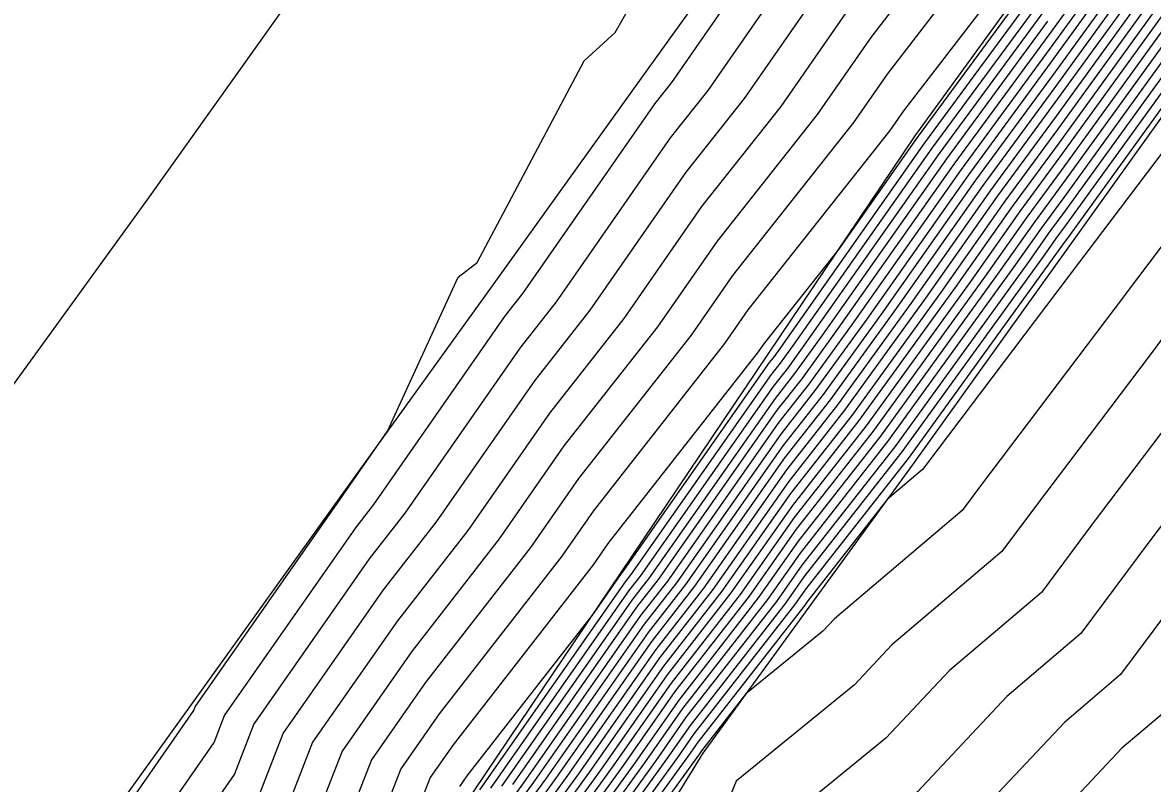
# Model space of a CAD drawing. Extents: x 2188792 to 2191981, y 386090 to 389710.
# Drawn here: x 2189405.91 to 2189448.35, y 386586.49 to 386615.07 of the extents above; entities that cross this region are included whole.
import ezdxf

# ---------------------------------------------------------------- set-up
doc = ezdxf.new("R2010")
doc.units = 0
for name, color, linetype in [('DTM Contours Major', 7, 'Continuous'), ('DTM Contours Minor', 7, 'Continuous'), ('PH Exist DTM Breakline', 7, 'Continuous')]:
    doc.layers.add(name, color=color, linetype=linetype)

msp = doc.modelspace()

# ---------------------------------------------------------------- linework, layer by layer
at = {"layer": 'DTM Contours Major'}
for points in [[(2189401.24, 386573.771), (2189406.865, 386581.189), (2189406.959, 386581.47), (2189412.344, 386589.23), (2189412.398, 386589.368), (2189417.905, 386597.258), (2189417.93, 386597.289), (2189419.624, 386599.72), (2189422.281, 386605.502), (2189422.985, 386606.058), (2189427.005, 386613.638), (2189428.17, 386614.7), (2189432.15, 386621.677)], [(2189440.947, 386618.645), (2189437.771, 386614.512), (2189435.763, 386611.622), (2189432, 386606.863), (2189429.759, 386603.642), (2189426.25, 386599.167), (2189423.813, 386595.67), (2189420.517, 386591.435), (2189417.913, 386587.703), (2189416.168, 386583.213), (2189414.093, 386580.224), (2189412.324, 386574.91), (2189410.847, 386572.963), (2189408.212, 386570.512), (2189404.051, 386566.575)], [(2189446.608, 386616.432), (2189444.556, 386613.594), (2189441.441, 386609.354), (2189437.624, 386603.932), (2189435.717, 386601.295), (2189434.396, 386599.611), (2189430.475, 386594.024), (2189429.265, 386592.473), (2189425.14, 386586.583), (2189424.332, 386585.467)], [(2189444.324, 386616.142), (2189440.07, 386610.352), (2189434.858, 386602.949), (2189434.372, 386602.276), (2189434.035, 386601.847), (2189428.766, 386594.341), (2189428.546, 386594.058), (2189423.073, 386586.245)], [(2189448.211, 386615.779), (2189444.788, 386611.047), (2189442.812, 386608.356), (2189440.389, 386604.916), (2189437.061, 386600.314), (2189434.757, 386597.375), (2189432.183, 386593.708), (2189429.984, 386590.887), (2189427.206, 386586.922), (2189425.665, 386584.792)], [(2189449.813, 386615.126), (2189445.021, 386608.5), (2189444.182, 386607.358), (2189443.155, 386605.899), (2189438.406, 386599.333), (2189435.118, 386595.139), (2189433.891, 386593.391), (2189430.702, 386589.302), (2189429.272, 386587.26), (2189426.999, 386584.118)], [(2189452.659, 386611.912), (2189447.788, 386605.473), (2189446.961, 386604.36), (2189441.937, 386597.72), (2189441.209, 386596.741), (2189436.409, 386592.67), (2189435.974, 386592.208), (2189433.087, 386589.853), (2189431.421, 386587.716), (2189431.339, 386587.598), (2189428.333, 386583.444)], [(2189470.004, 386608.736), (2189467.331, 386607.389), (2189458.584, 386602.35), (2189457.643, 386601.107), (2189453.676, 386595.765), (2189452.417, 386594.102), (2189448.646, 386589.032), (2189447.205, 386587.809), (2189441.894, 386582.156), (2189439.945, 386580.566), (2189438.411, 386576.803), (2189438.614, 386574.416), (2189436.275, 386570.708), (2189436.224, 386569.01), (2189435.572, 386567.536), (2189432.027, 386564.28), (2189431.425, 386562.933), (2189430.71, 386561.621), (2189430.432, 386561.366), (2189428.659, 386561.102), (2189425.412, 386557.134), (2189429.288, 386551.741)]]:
    msp.add_lwpolyline(points, dxfattribs=at)
at = {"layer": 'DTM Contours Minor'}
for points in [[(2189465.399, 386620.976), (2189466.611, 386613.289), (2189465.041, 386611.26), (2189456.214, 386606.175), (2189453.701, 386602.853), (2189450.99, 386599.203), (2189448.225, 386595.549), (2189445.671, 386592.116), (2189442.887, 386589.754), (2189439.526, 386586.176), (2189436.332, 386583.571), (2189433.818, 386577.404), (2189434.15, 386573.491), (2189433.427, 386572.345), (2189433.343, 386569.522), (2189432.258, 386567.07), (2189431.943, 386566.781), (2189430.942, 386564.541), (2189429.753, 386562.36), (2189429.705, 386562.316), (2189429.4, 386562.27), (2189425.05, 386556.954), (2189430.243, 386549.729)], [(2189467.304, 386620.598), (2189468.781, 386611.225), (2189468.216, 386610.493), (2189457.399, 386604.263), (2189455.672, 386601.98), (2189452.333, 386597.484), (2189450.321, 386594.826), (2189447.159, 386590.574), (2189445.046, 386588.781), (2189440.71, 386584.166), (2189438.139, 386582.069), (2189436.115, 386577.103), (2189436.382, 386573.953), (2189434.851, 386571.526), (2189434.783, 386569.266), (2189433.915, 386567.303), (2189431.985, 386565.53), (2189431.183, 386563.737), (2189430.231, 386561.99), (2189430.068, 386561.841), (2189429.029, 386561.686), (2189425.231, 386557.044), (2189429.765, 386550.735)], [(2189403.161, 386573.61), (2189407.957, 386579.933), (2189408.386, 386581.221), (2189413.109, 386588.027), (2189413.501, 386589.035), (2189418.428, 386596.093), (2189419.106, 386596.965), (2189424.052, 386604.061), (2189424.706, 386604.895), (2189429.674, 386612.035), (2189430.298, 386612.824), (2189435.293, 386620.016)], [(2189405.082, 386573.448), (2189409.048, 386578.677), (2189409.812, 386580.972), (2189413.874, 386586.823), (2189414.604, 386588.702), (2189418.95, 386594.929), (2189420.283, 386596.642), (2189424.602, 386602.838), (2189425.969, 386604.582), (2189430.256, 386610.742), (2189431.664, 386612.523), (2189435.912, 386618.64)], [(2189442.246, 386618.153), (2189438.39, 386613.136), (2189437.13, 386611.321), (2189432.581, 386605.57), (2189431.022, 386603.329), (2189426.8, 386597.943), (2189424.989, 386595.346), (2189421.04, 386590.27), (2189419.016, 386587.371), (2189416.933, 386582.009), (2189415.52, 386579.974), (2189413.415, 386573.654), (2189412.768, 386572.801), (2189409.621, 386569.874), (2189404.653, 386565.173)], [(2189443.545, 386617.661), (2189439.01, 386611.76), (2189438.496, 386611.02), (2189433.163, 386604.277), (2189432.285, 386603.016), (2189427.349, 386596.72), (2189426.166, 386595.022), (2189421.562, 386589.106), (2189420.119, 386587.038), (2189417.697, 386580.806), (2189416.947, 386579.725), (2189414.966, 386573.778), (2189414.39, 386572.637), (2189414.385, 386572.601), (2189414.37, 386572.545), (2189413.153, 386571.21), (2189411.031, 386569.237), (2189405.254, 386563.77)], [(2189405.393, 386571.788), (2189407.004, 386573.286), (2189410.14, 386577.422), (2189411.239, 386580.722), (2189414.638, 386585.62), (2189415.707, 386588.369), (2189419.473, 386593.764), (2189421.46, 386596.318), (2189425.151, 386601.614), (2189427.232, 386604.269), (2189430.837, 386609.449), (2189433.031, 386612.223), (2189436.532, 386617.264)], [(2189444.231, 386617.16), (2189439.522, 386610.751), (2189436.561, 386606.546), (2189433.744, 386602.984), (2189433.548, 386602.702), (2189427.899, 386595.496), (2189427.343, 386594.698), (2189422.085, 386587.941), (2189421.222, 386586.705), (2189418.462, 386579.603), (2189418.374, 386579.476), (2189418.142, 386578.778), (2189414.953, 386572.463), (2189414.922, 386572.262), (2189414.843, 386571.953), (2189412.032, 386568.871), (2189411.992, 386568.73), (2189411.819, 386568.652), (2189411.766, 386568.566), (2189411.663, 386568.496), (2189407.694, 386564.108), (2189405.855, 386562.367)], [(2189444.277, 386616.651), (2189439.796, 386610.552), (2189434.305, 386602.752), (2189434.103, 386602.473), (2189433.963, 386602.294), (2189428.425, 386594.404), (2189428.402, 386594.375), (2189427.344, 386592.864), (2189422.607, 386586.776), (2189422.325, 386586.372)], [(2189446.288, 386616.562), (2189444.51, 386614.104), (2189441.167, 386609.554), (2189437.071, 386603.736), (2189435.448, 386601.491), (2189434.324, 386600.058), (2189430.133, 386594.087), (2189429.121, 386592.79), (2189424.726, 386586.515), (2189424.065, 386585.601)], [(2189445.967, 386616.693), (2189444.463, 386614.613), (2189440.893, 386609.753), (2189436.518, 386603.539), (2189435.179, 386601.688), (2189434.252, 386600.505), (2189429.791, 386594.151), (2189428.977, 386593.107), (2189424.313, 386586.448)], [(2189446.929, 386616.301), (2189444.603, 386613.085), (2189441.715, 386609.155), (2189438.177, 386604.129), (2189435.986, 386601.099), (2189434.468, 386599.164), (2189430.816, 386593.961), (2189429.409, 386592.156), (2189425.553, 386586.651), (2189424.598, 386585.332)], [(2189447.249, 386616.17), (2189444.649, 386612.575), (2189441.989, 386608.955), (2189438.73, 386604.326), (2189436.254, 386600.903), (2189434.54, 386598.717), (2189431.158, 386593.897), (2189429.552, 386591.838), (2189425.966, 386586.719), (2189424.865, 386585.197)], [(2189447.57, 386616.04), (2189444.695, 386612.066), (2189442.263, 386608.755), (2189439.283, 386604.522), (2189436.523, 386600.706), (2189434.613, 386598.269), (2189431.5, 386593.834), (2189429.696, 386591.521), (2189426.38, 386586.786), (2189425.132, 386585.062)], [(2189437.151, 386615.888), (2189434.397, 386611.922), (2189431.418, 386608.156), (2189428.495, 386603.955), (2189425.701, 386600.391), (2189422.636, 386595.994), (2189419.995, 386592.6), (2189416.81, 386588.036), (2189415.403, 386584.416), (2189412.666, 386580.473), (2189411.232, 386576.166), (2189408.925, 386573.125), (2189406.802, 386571.15), (2189403.45, 386567.978)], [(2189444.37, 386615.632), (2189440.344, 386610.153), (2189435.411, 386603.146), (2189434.641, 386602.08), (2189434.107, 386601.399), (2189429.108, 386594.277), (2189428.69, 386593.741), (2189423.487, 386586.312)], [(2189447.89, 386615.909), (2189444.742, 386611.556), (2189442.537, 386608.556), (2189439.836, 386604.719), (2189436.792, 386600.51), (2189434.685, 386597.822), (2189431.841, 386593.771), (2189429.84, 386591.204), (2189426.793, 386586.854), (2189425.399, 386584.927)], [(2189448.531, 386615.648), (2189444.835, 386610.537), (2189443.086, 386608.157), (2189440.943, 386605.112), (2189437.33, 386600.118), (2189434.829, 386596.928), (2189432.524, 386593.644), (2189430.127, 386590.57), (2189427.619, 386586.989), (2189425.932, 386584.658)], [(2189448.852, 386615.517), (2189444.881, 386610.028), (2189443.36, 386607.957), (2189441.496, 386605.309), (2189437.599, 386599.921), (2189434.902, 386596.481), (2189432.866, 386593.581), (2189430.271, 386590.253), (2189428.033, 386587.057), (2189426.199, 386584.523)], [(2189444.417, 386615.123), (2189440.618, 386609.953), (2189435.965, 386603.342), (2189434.91, 386601.884), (2189434.179, 386600.952), (2189429.45, 386594.214), (2189428.834, 386593.424), (2189423.9, 386586.38)], [(2189464.44, 386615.353), (2189461.867, 386612.026), (2189455.029, 386608.087), (2189451.73, 386603.726), (2189449.647, 386600.922), (2189446.129, 386596.273), (2189444.184, 386593.657), (2189440.727, 386590.726), (2189438.342, 386588.187), (2189434.526, 386585.074), (2189431.522, 386577.704), (2189431.788, 386574.568), (2189432.045, 386573.079), (2189432.038, 386569.843), (2189432.145, 386569.642), (2189431.425, 386567.073), (2189430.473, 386564.936), (2189429.291, 386562.765), (2189429.289, 386562.76), (2189429.274, 386562.677), (2189428.812, 386561.875), (2189427.759, 386560.397), (2189424.869, 386556.865), (2189430.72, 386548.723)], [(2189449.172, 386615.387), (2189444.928, 386609.519), (2189443.634, 386607.757), (2189442.049, 386605.506), (2189437.868, 386599.725), (2189434.974, 386596.034), (2189433.208, 386593.518), (2189430.415, 386589.936), (2189428.446, 386587.125), (2189426.466, 386584.388)], [(2189449.493, 386615.256), (2189444.974, 386609.009), (2189443.908, 386607.558), (2189442.602, 386605.702), (2189438.137, 386599.529), (2189435.046, 386595.586), (2189433.549, 386593.454), (2189430.559, 386589.619), (2189428.859, 386587.192), (2189426.732, 386584.253)], [(2189450.134, 386614.995), (2189445.067, 386607.99), (2189444.456, 386607.159), (2189443.708, 386606.096), (2189438.675, 386599.136), (2189435.19, 386594.692), (2189434.233, 386593.328), (2189430.846, 386588.985), (2189429.686, 386587.328), (2189427.266, 386583.983)], [(2189450.454, 386614.864), (2189445.114, 386607.481), (2189444.731, 386606.959), (2189444.261, 386606.292), (2189438.944, 386598.94), (2189435.263, 386594.245), (2189434.574, 386593.264), (2189430.99, 386588.667), (2189430.099, 386587.395), (2189427.532, 386583.848)], [(2189450.775, 386614.734), (2189445.16, 386606.971), (2189445.005, 386606.76), (2189444.814, 386606.489), (2189439.213, 386598.744), (2189435.335, 386593.798), (2189434.916, 386593.201), (2189431.134, 386588.35), (2189430.512, 386587.463), (2189427.799, 386583.714)], [(2189451.473, 386613.824), (2189445.817, 386606.346), (2189445.618, 386606.079), (2189439.841, 386598.444), (2189439.721, 386598.283), (2189438.388, 386597.153), (2189435.407, 386593.351), (2189435.258, 386593.138), (2189431.278, 386588.033), (2189430.926, 386587.531), (2189428.066, 386583.579)], [(2189449.759, 386604.6), (2189448.304, 386602.641), (2189444.033, 386596.997), (2189442.696, 386595.199), (2189438.568, 386591.698), (2189437.158, 386590.197), (2189432.719, 386586.576), (2189431.246, 386582.963)]]:
    msp.add_lwpolyline(points, dxfattribs=at)
at = {"layer": 'PH Exist DTM Breakline'}
for points in [[(2189404.878, 386600.53), (2189410.624, 386608.442), (2189416.308, 386616.427), (2189421.992, 386624.412), (2189427.675, 386632.398), (2189433.359, 386640.383), (2189439.197, 386648.471), (2189445.035, 386656.558), (2189450.873, 386664.645), (2189456.71, 386672.732), (2189462.548, 386680.819), (2189468.386, 386688.907)], [(2189495.537, 386687.068), (2189490.575, 386680.149), (2189485.119, 386672.878), (2189479.663, 386665.608), (2189474.207, 386658.337), (2189468.751, 386651.066), (2189463.294, 386643.796), (2189458.523, 386637.199), (2189453.751, 386630.603), (2189448.979, 386624.006), (2189444.208, 386617.41), (2189439.436, 386610.814), (2189433.911, 386602.612), (2189428.386, 386594.411), (2189422.861, 386586.21), (2189418.564, 386579.443), (2189414.266, 386572.675), (2189411.494, 386569.027), (2189406.032, 386561.955), (2189400.085, 386554.52)], [(2189502.13, 386686.149), (2189496.879, 386679.266), (2189491.859, 386672.277), (2189486.84, 386665.288), (2189481.82, 386658.3), (2189476.985, 386651.408), (2189472.15, 386644.517), (2189467.316, 386637.626), (2189462.481, 386630.734), (2189456.718, 386622.697), (2189450.955, 386614.66), (2189445.192, 386606.623), (2189439.429, 386598.586), (2189435.447, 386593.103), (2189431.465, 386587.619), (2189428.761, 386583.228), (2189426.722, 386579.253), (2189424.432, 386573.223)], [(2189481.519, 386684.974), (2189476.357, 386677.768), (2189471.196, 386670.563), (2189466.034, 386663.357), (2189460.841, 386656.288), (2189455.648, 386649.219), (2189450.454, 386642.15), (2189445.261, 386635.081), (2189440.068, 386628.013), (2189434.875, 386620.944), (2189429.212, 386613.063), (2189423.549, 386605.182), (2189417.886, 386597.301), (2189412.223, 386589.421), (2189406.56, 386581.54), (2189400.957, 386573.795)]]:
    msp.add_lwpolyline(points, dxfattribs=at)

doc.saveas('drawing.dxf')
